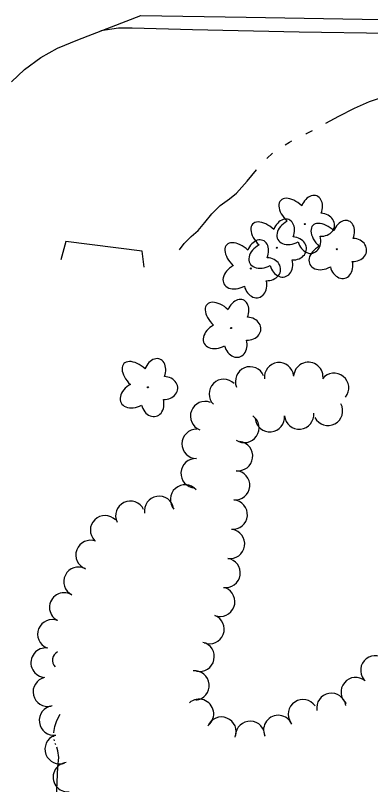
# Model space of a CAD drawing. Extents: x 589250 to 1188077, y 162953 to 363065.
# Drawn here: x 594918.7 to 595007.4, y 164851.4 to 165043.5 of the extents above; entities that cross this region are included whole.
import ezdxf

# ---------------------------------------------------------------- set-up
doc = ezdxf.new("R2010")
doc.units = 0
for name, color, linetype in [('E_DRN', 7, 'Continuous'), ('E_LAND_TreeLine_P', 7, 'Continuous'), ('E_LAND_Vegetation', 7, 'Continuous'), ('E_RDWY', 7, 'Continuous'), ('E_RDWY_Gravel', 7, 'Continuous'), ('E_WAL', 7, 'Continuous'), ('E_WTR_FlowLine', 7, 'Continuous')]:
    doc.layers.add(name, color=color, linetype=linetype)

msp = doc.modelspace()

# ---------------------------------------------------------------- linework, layer by layer
at = {"layer": 'E_DRN'}
msp.add_arc((594930.38, 164882.49), 2.37, 118.0408, 224.301, dxfattribs=at)
at = {"layer": 'E_LAND_TreeLine_P'}
for centre, start, end in [((594984.57, 164953.13), 6.4611, 186.4611), ((594991.88, 164953.22), 357.1925, 177.1925), ((594977.34, 164952.09), 22.7026, 202.7026), ((594970.77, 164948.96), 44.7585, 224.7585), ((594998.31, 164950.48), 321.5636, 141.5636), ((594966.11, 164943.43), 68.7726, 248.7726), ((594996.79, 164944.77), 207.8914, 27.8914), ((594975.92, 164940.48), 235.7219, 55.7219), ((594982.27, 164943.16), 185.3512, 5.3512), ((594989.57, 164943.84), 185.3512, 5.3512), ((594963.99, 164936.5), 89.2235, 269.2235), ((594974.34, 164933.44), 262.4901, 82.4901), ((594963.74, 164929.17), 86.7648, 266.7648), ((594973.6, 164926.15), 265.2845, 85.2845), ((594961.09, 164922.62), 41.0183, 221.0183), ((594947.43, 164918.55), 25.6702, 205.6702), ((594954.63, 164919.78), 9.5073, 189.5073), ((594973, 164918.84), 265.2845, 85.2845), ((594941.12, 164914.94), 44.446, 224.446), ((594972.33, 164911.54), 261.3097, 81.3097), ((594937.49, 164908.77), 69.5625, 249.5625), ((594971.23, 164904.29), 261.3097, 81.3097), ((594934.49, 164902.09), 63.2359, 243.2359), ((594930.92, 164895.68), 60.8392, 240.8392), ((594969.87, 164897.11), 248.696, 68.696), ((594967.21, 164890.27), 248.696, 68.696), ((594927.95, 164888.99), 68.168, 248.168), ((594926.27, 164881.89), 81.1444, 261.1444), ((594964.74, 164883.38), 257.1765, 77.1765), ((595008.61, 164879.97), 38.5353, 218.5353), ((594963.47, 164876.21), 275.3161, 95.3161), ((594926.82, 164874.6), 102.7561, 282.7561), ((595003.7, 164874.54), 50.1806, 230.1806), ((594997.64, 164870.59), 9.8793, 189.8793), ((594964.6, 164869.1), 311.2724, 131.2724), ((594990.54, 164869.02), 34.1071, 214.1071), ((594928.36, 164867.44), 97.542, 277.542), ((594970.2, 164864.66), 338.168, 158.168), ((594984.37, 164865.08), 23.1314, 203.1314), ((594977.36, 164863.62), 358.1565, 178.1565), ((594929.79, 164860.29), 110.7702, 290.7702), ((594931.82, 164853.29), 95.7071, 275.7071)]:
    msp.add_arc(centre, 3.67, start, end, dxfattribs=at)
at = {"layer": 'E_LAND_Vegetation'}
for centre in [(594990.99, 164991.36), (594983.99, 164985.45), (594999, 164985.1), (594977.53, 164980.28), (594972.6, 164965.42), (594951.84, 164950.62)]:
    msp.add_circle(centre, 0.128, dxfattribs=at)
for centre, major_axis, ratio in [((594992.67, 164995), (-1.32, -3.38), 0.716896), ((594988.43, 164994), (3.45, -3.27), 0.560249), ((594985.67, 164989.1), (-1.32, -3.38), 0.716896), ((594994.97, 164991.19), (-3.45, 0.14), 0.832022), ((594981.42, 164988.09), (3.45, -3.27), 0.560249), ((594987.99, 164989.5), (3.72, 1.99), 0.691916), ((594996.44, 164987.74), (3.45, -3.27), 0.560249), ((595000.68, 164988.75), (-1.32, -3.38), 0.716896), ((594974.96, 164982.92), (3.45, -3.27), 0.560249), ((594979.21, 164983.92), (-1.32, -3.38), 0.716896), ((594987.97, 164985.28), (-3.45, 0.14), 0.832022), ((594992.11, 164987.62), (-0.89, 3.5), 0.782863), ((595002.98, 164984.93), (-3.45, 0.14), 0.832022), ((594980.99, 164983.59), (3.72, 1.99), 0.691916), ((594996, 164983.24), (3.72, 1.99), 0.691916), ((594981.51, 164980.11), (-3.45, 0.14), 0.832022), ((594985.11, 164981.71), (-0.89, 3.5), 0.782863), ((595000.12, 164981.36), (-0.89, 3.5), 0.782863), ((594974.53, 164978.42), (3.72, 1.99), 0.691916), ((594978.65, 164976.54), (-0.89, 3.5), 0.782863), ((594970.04, 164968.06), (3.45, -3.27), 0.560249), ((594974.28, 164969.06), (-1.32, -3.38), 0.716896), ((594976.58, 164965.25), (-3.45, 0.14), 0.832022), ((594969.6, 164963.55), (3.72, 1.99), 0.691916), ((594973.72, 164961.68), (-0.89, 3.5), 0.782863), ((594949.28, 164953.26), (3.45, -3.27), 0.560249), ((594953.52, 164954.27), (-1.32, -3.38), 0.716896), ((594955.82, 164950.45), (-3.45, 0.14), 0.832022), ((594948.85, 164948.76), (3.72, 1.99), 0.691916), ((594952.96, 164946.88), (-0.89, 3.5), 0.782863)]:
    msp.add_ellipse(centre, major_axis=major_axis, ratio=ratio, start_param=1.570796, end_param=4.712389, dxfattribs=at)
at = {"layer": 'E_RDWY'}
for p, q in [((594934.34, 165037.39), (594950.04, 165043.47)), ((594950.04, 165043.47), (594976.33, 165043.06)), ((594976.33, 165043.06), (595005.31, 165042.53)), ((595005.31, 165042.53), (595037.05, 165041.95)), ((594929.24, 165035.25), (594934.34, 165037.39)), ((594925.09, 165032.99), (594929.24, 165035.25)), ((594920.97, 165029.93), (594925.09, 165032.99)), ((594917.75, 165026.89), (594920.97, 165029.93))]:
    msp.add_line(p, q, dxfattribs=at)
at = {"layer": 'E_RDWY_Gravel'}
for p, q in [((594944.48, 165040.26), (594940.08, 165039.61)), ((594947.91, 165040.28), (594944.48, 165040.26)), ((594962.97, 165039.82), (594947.91, 165040.28)), ((594989.56, 165039.25), (594962.97, 165039.82)), ((595016.69, 165038.9), (594989.56, 165039.25))]:
    msp.add_line(p, q, dxfattribs=at)
at = {"layer": 'E_WAL'}
for p, q in [((594931.3, 164986.99), (594930.06, 164982.42)), ((594950.38, 164984.61), (594931.3, 164986.99)), ((594950.88, 164980.65), (594950.38, 164984.61))]:
    msp.add_line(p, q, dxfattribs=at)
at = {"layer": 'E_WTR_FlowLine'}
for p, q in [((595003.43, 165020.32), (595007.12, 165021.95)), ((595007.12, 165021.95), (595009.67, 165022.81)), ((594999.52, 165018.33), (595003.43, 165020.32)), ((594996.28, 165016.55), (594999.52, 165018.33)), ((594991.22, 165013.82), (594991.46, 165013.94)), ((594991.46, 165013.94), (594992.91, 165014.72)), ((594987.15, 165011.84), (594987.77, 165012.14)), ((594986.1, 165011.19), (594987.15, 165011.84)), ((594981.53, 165007.74), (594982.95, 165009.03)), ((594976.6, 165002.04), (594978.94, 165004.89)), ((594978.94, 165004.89), (594978.96, 165004.9)), ((594973.92, 164999.07), (594976.6, 165002.04)), ((594972.16, 164997.64), (594973.92, 164999.07)), ((594969.86, 164995.97), (594972.16, 164997.64)), ((594967.75, 164993.91), (594969.86, 164995.97)), ((594966.05, 164991.77), (594967.75, 164993.91)), ((594964.35, 164989.8), (594966.05, 164991.77)), ((594962.59, 164988.26), (594964.35, 164989.8)), ((594960.86, 164986.56), (594962.59, 164988.26)), ((594959.75, 164984.98), (594960.86, 164986.56)), ((594929.09, 164867.41), (594929.89, 164869.06)), ((594928.56, 164865.96), (594929.09, 164867.41)), ((594928.35, 164864.41), (594928.56, 164865.96)), ((594928.35, 164864.4), (594928.35, 164864.41)), ((594928.36, 164863.37), (594928.36, 164863.72)), ((594928.51, 164862.37), (594928.44, 164862.7)), ((594928.83, 164861.4), (594928.7, 164861.72)), ((594929.34, 164859.89), (594929.06, 164860.77)), ((594929.57, 164858.18), (594929.34, 164859.89)), ((594929.37, 164855.89), (594929.57, 164858.18)), ((594929.01, 164848.19), (594929.37, 164855.89))]:
    msp.add_line(p, q, dxfattribs=at)

doc.saveas('drawing.dxf')
